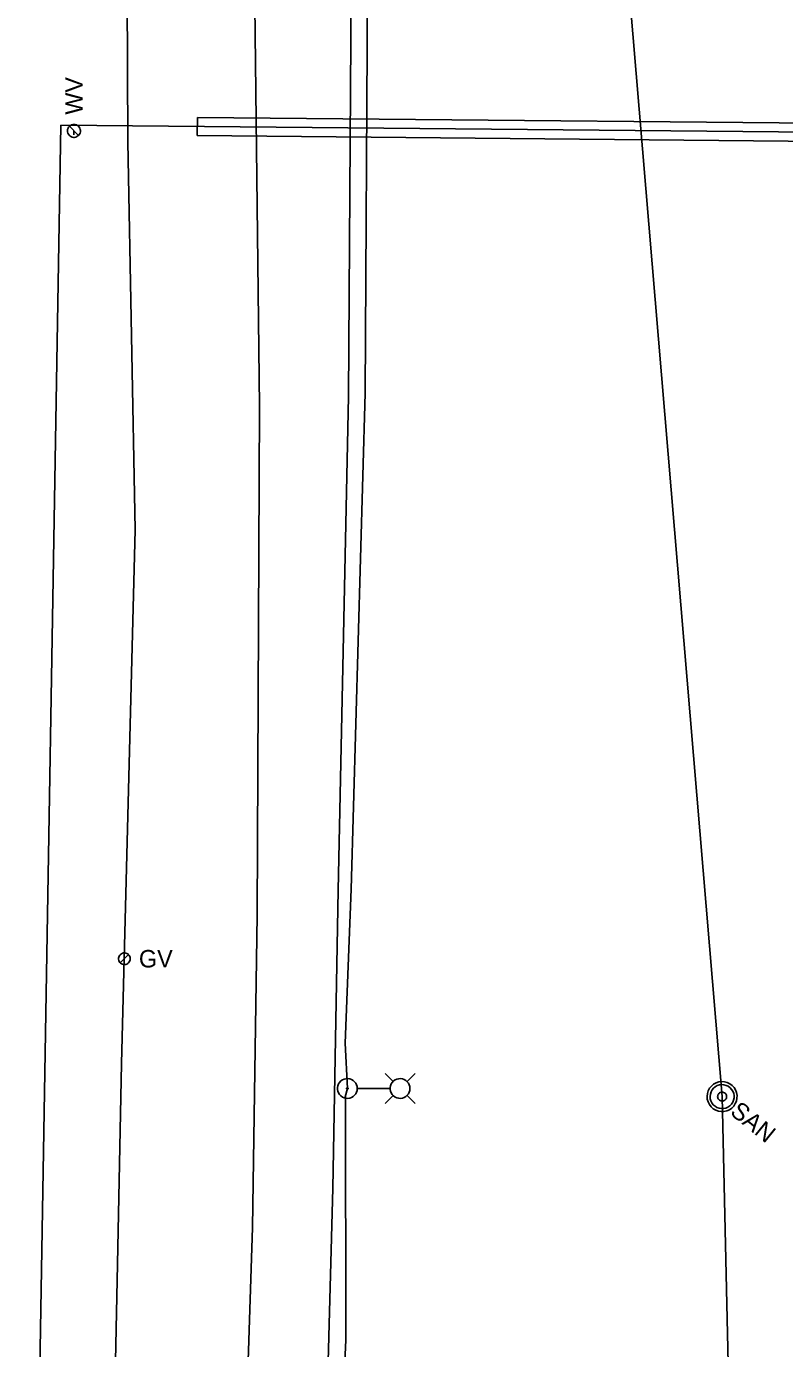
# Model space of a CAD drawing. Extents: x 596028 to 606371, y 330010 to 403088.
# Drawn here: x 604825.8 to 604992.6, y 333256.4 to 333547.6 of the extents above; entities that cross this region are included whole.
import ezdxf

# ---------------------------------------------------------------- set-up
doc = ezdxf.new("R2010")
doc.units = 0
for name, color, linetype in [('E_FTMS_Conduit', 7, 'Continuous'), ('E_LTG', 7, 'Continuous'), ('E_LTG_CID', 7, 'Continuous'), ('E_UTL_E_UG', 7, 'Continuous'), ('E_UTL_G', 7, 'Continuous'), ('E_UTL_G_UG', 7, 'Continuous'), ('E_UTL_SAN_MH', 7, 'Continuous'), ('E_UTL_SAN_UG_MMSD', 7, 'Continuous'), ('E_UTL_W', 7, 'Continuous'), ('E_UTL_W_UG', 7, 'Continuous')]:
    doc.layers.add(name, color=color, linetype=linetype)

msp = doc.modelspace()

# ---------------------------------------------------------------- linework, layer by layer
at = {"layer": 'E_FTMS_Conduit'}
msp.add_lwpolyline([(604833.62, 332786.94), (604837.8, 332828.79), (604843.62, 332859.54), (604848.45, 332908.55), (604857.59, 332953.99), (604870.57, 332999.81), (604881.56, 333070.85), (604883.3, 333104.02), (604886.34, 333150.08), (604892.01, 333248.16), (604893.18, 333291.76), (604894.37, 333357.39), (604896.64, 333466.11), (604897.17, 333555.99)], dxfattribs=at)
at = {"layer": 'E_LTG'}
for points in [[(604906.45, 333315.24), (604904.67, 333317.01)], [(604909.5, 333315.24), (604911.27, 333317.01)], [(604898.55, 333313.71), (604898.51, 333314.13), (604898.39, 333314.52), (604898.2, 333314.89), (604897.94, 333315.21), (604897.63, 333315.49), (604897.27, 333315.69), (604896.88, 333315.83), (604896.47, 333315.89), (604896.06, 333315.87), (604895.66, 333315.77), (604895.28, 333315.6), (604894.95, 333315.36), (604894.66, 333315.06), (604894.44, 333314.71), (604894.28, 333314.33), (604894.2, 333313.92), (604894.2, 333313.51), (604894.28, 333313.1), (604894.44, 333312.72), (604894.66, 333312.37), (604894.95, 333312.07), (604895.28, 333311.83), (604895.66, 333311.66), (604896.06, 333311.56), (604896.47, 333311.54), (604896.88, 333311.6), (604897.27, 333311.73), (604897.63, 333311.94), (604897.94, 333312.21), (604898.2, 333312.54), (604898.39, 333312.9), (604898.51, 333313.3), (604898.55, 333313.71)], [(604896.54, 333313.71), (604896.53, 333313.74), (604896.52, 333313.78), (604896.51, 333313.8), (604896.49, 333313.83), (604896.47, 333313.85), (604896.44, 333313.86), (604896.41, 333313.88), (604896.38, 333313.88), (604896.35, 333313.88), (604896.32, 333313.87), (604896.29, 333313.86), (604896.26, 333313.84), (604896.24, 333313.82), (604896.22, 333313.79), (604896.21, 333313.76), (604896.2, 333313.73), (604896.2, 333313.7), (604896.21, 333313.67), (604896.22, 333313.64), (604896.24, 333313.61), (604896.26, 333313.59), (604896.29, 333313.57), (604896.32, 333313.56), (604896.35, 333313.55), (604896.38, 333313.55), (604896.41, 333313.55), (604896.44, 333313.56), (604896.47, 333313.58), (604896.49, 333313.6), (604896.51, 333313.62), (604896.52, 333313.65), (604896.53, 333313.68), (604896.54, 333313.71)], [(604910.15, 333313.71), (604910.11, 333314.13), (604909.99, 333314.52), (604909.8, 333314.89), (604909.55, 333315.21), (604909.24, 333315.49), (604908.88, 333315.69), (604908.49, 333315.83), (604908.08, 333315.89), (604907.66, 333315.87), (604907.26, 333315.77), (604906.89, 333315.6), (604906.55, 333315.36), (604906.26, 333315.06), (604906.04, 333314.71), (604905.89, 333314.33), (604905.81, 333313.92), (604905.81, 333313.51), (604905.89, 333313.1), (604906.04, 333312.72), (604906.26, 333312.37), (604906.55, 333312.07), (604906.89, 333311.83), (604907.26, 333311.66), (604907.66, 333311.56), (604908.08, 333311.54), (604908.49, 333311.6), (604908.88, 333311.73), (604909.24, 333311.94), (604909.55, 333312.21), (604909.8, 333312.54), (604909.99, 333312.9), (604910.11, 333313.3), (604910.15, 333313.71)], [(604905.76, 333313.71), (604898.58, 333313.71)], [(604906.45, 333312.19), (604904.67, 333310.41)], [(604909.5, 333312.19), (604911.27, 333310.41)]]:
    msp.add_lwpolyline(points, dxfattribs=at)
at = {"layer": 'E_LTG_CID'}
msp.add_lwpolyline([(604885.55, 333001.94), (604887.55, 333053.11), (604887.38, 333057.43), (604890.09, 333114.03), (604893.58, 333149.05), (604892.31, 333167.75), (604894.55, 333225.52), (604896.01, 333258.34), (604895.95, 333311.87), (604895.91, 333311.87), (604896.37, 333313.71), (604895.92, 333323.72), (604897.23, 333357.63), (604900.28, 333466.82), (604900.83, 333555.9)], dxfattribs=at)
at = {"layer": 'E_UTL_E_UG'}
msp.add_lwpolyline([(604808.26, 332737.58), (604807.78, 332750.65), (604807.96, 332775.5), (604808.38, 332791.31), (604815.08, 332849.74), (604822.32, 332885.57), (604833.34, 332928.58), (604839.6, 332951.01), (604848.87, 332992.8), (604856.97, 333034.28), (604864.88, 333090.5), (604871.07, 333164.58), (604871.07, 333164.57), (604871.34, 333168.95), (604872.08, 333173.54), (604873.02, 333206.22), (604875.47, 333283.07), (604876.52, 333351.85), (604877.02, 333463.99), (604875.73, 333577.42)], dxfattribs=at)
at = {"layer": 'E_UTL_G'}
for points in [[(604848.57, 333342.28), (604848.55, 333342.53), (604848.48, 333342.76), (604848.37, 333342.98), (604848.22, 333343.17), (604848.03, 333343.33), (604847.82, 333343.45), (604847.59, 333343.53), (604847.35, 333343.57), (604847.11, 333343.55), (604846.87, 333343.5), (604846.65, 333343.39), (604846.45, 333343.25), (604846.28, 333343.08), (604846.15, 333342.87), (604846.06, 333342.64), (604846.01, 333342.41), (604846.01, 333342.16), (604846.06, 333341.92), (604846.15, 333341.7), (604846.28, 333341.49), (604846.45, 333341.31), (604846.65, 333341.17), (604846.87, 333341.07), (604847.11, 333341.01), (604847.35, 333341), (604847.59, 333341.04), (604847.82, 333341.12), (604848.03, 333341.24), (604848.22, 333341.4), (604848.37, 333341.59), (604848.48, 333341.81), (604848.55, 333342.04), (604848.57, 333342.28)], [(604846.38, 333341.38), (604848.2, 333343.19)]]:
    msp.add_lwpolyline(points, dxfattribs=at)
at = {"layer": 'E_UTL_G_UG'}
msp.add_lwpolyline([(604803.13, 333062.75), (604804.47, 333067.46), (604804.82, 333068.5), (604814.84, 333081.84), (604828.52, 333091.01), (604836.1, 333095.96), (604841.81, 333158.17), (604844.49, 333210.93), (604845.82, 333274.99), (604846.65, 333319.21), (604847.29, 333342.28), (604849.65, 333436.7), (604848.05, 333522.17), (604847.68, 333603.32), (604847.05, 333670.25), (604844.38, 333743.96), (604843.81, 333769.64), (604845.08, 333795.02)], dxfattribs=at)
at = {"layer": 'E_UTL_SAN_MH'}
for points in [[(604981.39, 333309.84), (604981.74, 333310.37), (604981.98, 333310.94), (604982.11, 333311.56), (604982.12, 333312.19), (604982.01, 333312.8), (604981.79, 333313.39), (604981.46, 333313.92), (604981.03, 333314.38), (604980.53, 333314.75), (604979.96, 333315.02), (604979.35, 333315.18), (604978.72, 333315.22), (604978.1, 333315.14), (604977.51, 333314.94), (604976.96, 333314.64), (604976.48, 333314.24), (604976.08, 333313.75), (604975.79, 333313.2), (604975.6, 333312.6), (604975.53, 333311.97), (604975.58, 333311.35), (604975.75, 333310.74), (604976.03, 333310.18), (604976.41, 333309.68), (604976.88, 333309.26), (604977.42, 333308.94), (604978.01, 333308.73), (604978.62, 333308.63), (604979.25, 333308.65), (604979.86, 333308.79), (604980.44, 333309.04), (604980.95, 333309.4), (604981.39, 333309.84)], [(604980.88, 333310.26), (604981.16, 333310.68), (604981.35, 333311.14), (604981.46, 333311.63), (604981.46, 333312.13), (604981.38, 333312.63), (604981.2, 333313.1), (604980.93, 333313.52), (604980.59, 333313.89), (604980.19, 333314.19), (604979.73, 333314.4), (604979.25, 333314.53), (604978.75, 333314.56), (604978.25, 333314.5), (604977.77, 333314.34), (604977.33, 333314.1), (604976.95, 333313.77), (604976.63, 333313.38), (604976.4, 333312.94), (604976.25, 333312.46), (604976.19, 333311.96), (604976.23, 333311.46), (604976.37, 333310.98), (604976.59, 333310.53), (604976.89, 333310.13), (604977.27, 333309.8), (604977.7, 333309.54), (604978.17, 333309.37), (604978.67, 333309.29), (604979.17, 333309.3), (604979.66, 333309.41), (604980.12, 333309.62), (604980.53, 333309.9), (604980.88, 333310.26)], [(604979.6, 333311.3), (604979.7, 333311.46), (604979.78, 333311.63), (604979.82, 333311.81), (604979.82, 333312), (604979.79, 333312.19), (604979.72, 333312.36), (604979.62, 333312.52), (604979.49, 333312.66), (604979.34, 333312.77), (604979.17, 333312.85), (604978.99, 333312.9), (604978.8, 333312.91), (604978.61, 333312.89), (604978.43, 333312.83), (604978.27, 333312.74), (604978.13, 333312.62), (604978.01, 333312.47), (604977.92, 333312.3), (604977.86, 333312.12), (604977.84, 333311.94), (604977.86, 333311.75), (604977.91, 333311.57), (604977.99, 333311.4), (604978.1, 333311.25), (604978.25, 333311.12), (604978.41, 333311.03), (604978.58, 333310.96), (604978.77, 333310.93), (604978.96, 333310.94), (604979.14, 333310.98), (604979.31, 333311.06), (604979.47, 333311.16), (604979.6, 333311.3)]]:
    msp.add_lwpolyline(points, dxfattribs=at)
at = {"layer": 'E_UTL_SAN_UG_MMSD'}
for points in [[(604978.83, 333311.92), (604918.55, 334029.79), (604889.58, 334663.41)], [(604992.09, 332721.29), (604978.83, 333311.92)]]:
    msp.add_lwpolyline(points, dxfattribs=at)
at = {"layer": 'E_UTL_W'}
for points in [[(604836.2, 333526.01), (604835.93, 333525.98), (604835.67, 333525.91), (604835.43, 333525.78), (604835.22, 333525.62), (604835.04, 333525.41), (604834.91, 333525.18), (604834.82, 333524.92), (604834.78, 333524.65), (604834.79, 333524.38), (604834.85, 333524.12), (604834.97, 333523.87), (604835.12, 333523.65), (604835.32, 333523.46), (604835.55, 333523.32), (604835.8, 333523.22), (604836.07, 333523.16), (604836.34, 333523.16), (604836.6, 333523.22), (604836.86, 333523.32), (604837.08, 333523.46), (604837.28, 333523.65), (604837.44, 333523.87), (604837.55, 333524.12), (604837.61, 333524.38), (604837.63, 333524.65), (604837.59, 333524.92), (604837.5, 333525.18), (604837.36, 333525.41), (604837.19, 333525.62), (604836.97, 333525.78), (604836.73, 333525.91), (604836.47, 333525.98), (604836.2, 333526.01)], [(604837.21, 333523.58), (604835.19, 333525.59)]]:
    msp.add_lwpolyline(points, dxfattribs=at)
at = {"layer": 'E_UTL_W_UG'}
for p, q in [((604828.69, 333252.06), (604833.35, 333525.85)), ((604833.35, 333525.85), (605066.5, 333523.64)), ((604836.21, 333523.75), (604836.2, 333524.58))]:
    msp.add_line(p, q, dxfattribs=at)
msp.add_lwpolyline([(604863.39, 333527.57), (605039.35, 333525.9), (605039.32, 333521.9), (604863.35, 333523.57)], close=True, dxfattribs=at)

# ---------------------------------------------------------------- texts
at = {"layer": 'E_UTL_G'}
msp.add_text('GV', height=3.85, dxfattribs=at).set_placement((604850.5, 333340.36))
at = {"layer": 'E_UTL_SAN_MH'}
msp.add_text('SAN', height=3.849, rotation=320.9476, dxfattribs=at).set_placement((604980.37, 333308.17))
at = {"layer": 'E_UTL_W'}
msp.add_text('WV', height=3.85, rotation=90, dxfattribs=at).set_placement((604838.13, 333528.15))

doc.saveas('drawing.dxf')
